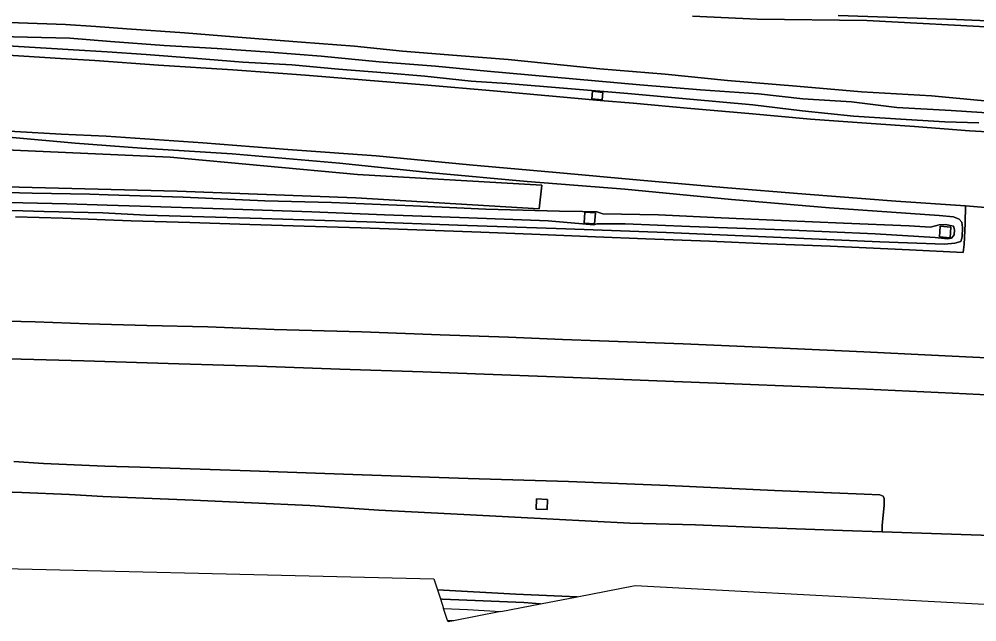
# Model space of a CAD drawing. Extents: x 160203 to 161530, y 379528 to 381797.
# Drawn here: x 160779.2 to 160921.4, y 379572.4 to 379661.9 of the extents above; entities that cross this region are included whole.
import ezdxf

# ---------------------------------------------------------------- set-up
doc = ezdxf.new("R2010")
doc.units = 0
for name, color, linetype in [('IMGEO_Berm_groen', 7, 'Continuous'), ('IMGEO_Grasland_overig', 7, 'Continuous'), ('IMGEO_Groenvoorziening', 7, 'Continuous'), ('IMGEO_Muur', 7, 'Continuous'), ('IMGEO_Rijbaan_autosnelweg', 7, 'Continuous'), ('IMGEO_Rijbaan_autoweg', 7, 'Continuous'), ('IMGEO_Terreindeel_gesloten', 7, 'Continuous')]:
    doc.layers.add(name, color=color, linetype=linetype)

msp = doc.modelspace()

# ---------------------------------------------------------------- linework, layer by layer
at = {"layer": 'IMGEO_Berm_groen'}
for points in [[(160921.75, 379646.53), (160916.7, 379646.71), (160910.97, 379647.03), (160903.13, 379647.54), (160895.49, 379648.35), (160888.16, 379649.2), (160878.85, 379650.04), (160869.63, 379650.89), (160851.68, 379652.38), (160846.37, 379652.73), (160839.48, 379653.48), (160833.57, 379653.95), (160826.65, 379654.53), (160819.72, 379655.14), (160812.43, 379655.56), (160805.13, 379656.17), (160798.09, 379656.7), (160792.3, 379657.08), (160787.28, 379657.38), (160768.5, 379658.54)], [(160767.43, 379657.24), (160785.35, 379656.11), (160790.45, 379655.78), (160799.92, 379655.12), (160810.94, 379654.43), (160821.76, 379653.61), (160830.78, 379652.86), (160839.31, 379652.19), (160849.69, 379651.28), (160865.51, 379649.87), (160870.39, 379649.45), (160878.95, 379648.68), (160887.61, 379647.93), (160896.73, 379647.1), (160905.06, 379646.51), (160912.21, 379646), (160920.37, 379645.35), (160927.53, 379644.94)], [(160778.7, 379632.58), (160785.72, 379632.36), (160792.02, 379632.14), (160795.85, 379632), (160804.6, 379631.75), (160813.5, 379631.46), (160821.58, 379631.21), (160829.97, 379630.92), (160838.27, 379630.66), (160847.81, 379630.3), (160856.61, 379629.97), (160864.84, 379629.59), (160872.3, 379629.32), (160881.76, 379628.94), (160890.41, 379628.56), (160899.66, 379628.21), (160911.45, 379627.68), (160919.41, 379627.27), (160919.54, 379628.44), (160919.69, 379631.58), (160919.77, 379634.19), (160909.42, 379634.91), (160896.06, 379635.95), (160883.82, 379636.91), (160871.46, 379638.04), (160859, 379639.18), (160846.13, 379640.3), (160832.27, 379641.62), (160819.14, 379642.57), (160806.52, 379643.58), (160792.18, 379644.58), (160785.47, 379644.87), (160771.65, 379645.66)], [(160769.43, 379645.16), (160787.56, 379643.51), (160797.38, 379642.8), (160810.88, 379641.93), (160826.8, 379640.56), (160840.54, 379639.1), (160854.65, 379637.85), (160869.19, 379636.71), (160885, 379635.17), (160899.59, 379633.91), (160915.87, 379632.79), (160917.98, 379632.56), (160918.81, 379632.23), (160919.2, 379631.79), (160919.32, 379630.99), (160919.29, 379629.62), (160919.09, 379628.91), (160918.2, 379628.64), (160916.63, 379628.52), (160907.05, 379628.87), (160892.37, 379629.5), (160875.32, 379630.24), (160860.4, 379630.78), (160844.39, 379631.32), (160830.87, 379631.83), (160815.27, 379632.34), (160798.04, 379632.84), (160791.68, 379633.15), (160782.94, 379633.39), (160773.35, 379633.68)], [(160773.35, 379633.68), (160782.94, 379633.39), (160791.68, 379633.15), (160798.04, 379632.84), (160815.27, 379632.34), (160830.87, 379631.83), (160844.39, 379631.32), (160860.4, 379630.78), (160875.32, 379630.24), (160892.37, 379629.5), (160907.05, 379628.87), (160916.63, 379628.52), (160918.2, 379628.64), (160919.09, 379628.91), (160919.29, 379629.62), (160919.32, 379630.99), (160919.2, 379631.79), (160918.81, 379632.23), (160917.98, 379632.56), (160915.87, 379632.79), (160899.59, 379633.91), (160885, 379635.17), (160869.19, 379636.71), (160854.65, 379637.85), (160840.54, 379639.1), (160826.8, 379640.56), (160810.88, 379641.93), (160797.38, 379642.8), (160787.56, 379643.51), (160769.43, 379645.16)], [(160770.51, 379642.83), (160801.67, 379641.43), (160829.48, 379638.89), (160856.83, 379637.29), (160856.46, 379633.75), (160829.24, 379635.4), (160802.71, 379636.4), (160769.39, 379637.25)], [(160774.49, 379634.79), (160779.77, 379634.65), (160786.29, 379634.49), (160792.28, 379634.32), (160797.21, 379634.15), (160809.55, 379633.74), (160822.72, 379633.32), (160833.48, 379632.85), (160846, 379632.45), (160857.8, 379631.99), (160862.87, 379631.56), (160864.59, 379631.39), (160865.04, 379631.54), (160869.24, 379631.53), (160878.85, 379631.14), (160892.79, 379630.66), (160906.37, 379630.06), (160915.24, 379629.52), (160917.11, 379629.32), (160917.67, 379629.41), (160918.08, 379629.89), (160918.11, 379630.66), (160917.96, 379631.19), (160916.77, 379631.43), (160915.86, 379631.39), (160914.55, 379631.06), (160911.38, 379631.23), (160901.65, 379631.64), (160892.46, 379632.05), (160883.47, 379632.41), (160874.19, 379632.85), (160865.92, 379633), (160865.03, 379633.32), (160862.89, 379633.37), (160859.48, 379633.42), (160848.54, 379633.73), (160837.72, 379634.2), (160825.62, 379634.69), (160815.71, 379634.95), (160803.58, 379635.5), (160792.43, 379635.85), (160789.73, 379635.94), (160781.18, 379636.09), (160769.88, 379636.41)], [(160769.88, 379636.41), (160781.18, 379636.09), (160789.73, 379635.94), (160792.43, 379635.85), (160803.58, 379635.5), (160815.71, 379634.95), (160825.62, 379634.69), (160837.72, 379634.2), (160848.54, 379633.73), (160859.48, 379633.42), (160862.89, 379633.37), (160865.03, 379633.32), (160865.92, 379633), (160874.19, 379632.85), (160883.47, 379632.41), (160892.46, 379632.05), (160901.65, 379631.64), (160911.38, 379631.23), (160914.55, 379631.06), (160915.86, 379631.39), (160916.77, 379631.43), (160917.96, 379631.19), (160918.11, 379630.66), (160918.08, 379629.89), (160917.67, 379629.41), (160917.11, 379629.32), (160915.24, 379629.52), (160906.37, 379630.06), (160892.79, 379630.66), (160878.85, 379631.14), (160869.24, 379631.53), (160865.04, 379631.54), (160864.59, 379631.39), (160862.87, 379631.56), (160857.8, 379631.99), (160846, 379632.45), (160833.48, 379632.85), (160822.72, 379633.32), (160809.55, 379633.74), (160797.21, 379634.15), (160792.28, 379634.32), (160786.29, 379634.49), (160779.77, 379634.65), (160774.49, 379634.79)], [(160930.12, 379611.26), (160916.76, 379611.92), (160904.68, 379612.54), (160892.64, 379613.08), (160877.82, 379613.71), (160865.43, 379614.14), (160859.9, 379614.33), (160851.9, 379614.68), (160841.73, 379615.06), (160830.12, 379615.47), (160817.11, 379615.85), (160807.26, 379616.22), (160798.17, 379616.41), (160789.47, 379616.7), (160781.6, 379616.98), (160773.27, 379617.19)], [(160770.09, 379611.71), (160779.53, 379611.44), (160788.83, 379611.18), (160802.94, 379610.74), (160814.7, 379610.37), (160826.87, 379609.94), (160839.16, 379609.55), (160850.92, 379609.12), (160861.49, 379608.71), (160873.95, 379608.19), (160885.36, 379607.76), (160905.04, 379606.95), (160917.82, 379606.36), (160930.03, 379605.8)], [(160772.41, 379591.88), (160779.62, 379591.63), (160786.73, 379591.31), (160791.66, 379591), (160805.05, 379590.49), (160822.4, 379589.67), (160832.63, 379589), (160845.26, 379588.35), (160858.55, 379587.64), (160869.9, 379587.07), (160879.68, 379586.79), (160890.53, 379586.37), (160901.49, 379585.98), (160907.39, 379585.75), (160907.4, 379586.73), (160907.69, 379589.72), (160907.68, 379590.72), (160907.53, 379591.09), (160907.04, 379591.25), (160904.71, 379591.36), (160891.41, 379591.93), (160875.61, 379592.66), (160860.83, 379593.23), (160845.91, 379593.69), (160830.15, 379594.24), (160813.53, 379594.83), (160797.2, 379595.4), (160791.97, 379595.54), (160782.84, 379595.94), (160778.46, 379596.2)]]:
    msp.add_lwpolyline(points, dxfattribs=at)
for points in [[(160864.39, 379651.23), (160865.92, 379651.06), (160865.8, 379649.96), (160864.26, 379650.13)], [(160863.13, 379631.63), (160863.23, 379633.27), (160864.82, 379633.15), (160864.69, 379631.52)], [(160915.89, 379629.58), (160916, 379631.17), (160917.6, 379631.05), (160917.49, 379629.46)], [(160856.07, 379590.67), (160857.7, 379590.6), (160857.63, 379589.08), (160856.01, 379589.15)], [(160862.08, 379576.11), (160852.98, 379576.53), (160841.37, 379577.13), (160841.81, 379575.8), (160842.09, 379575.79), (160854.16, 379575.28), (160856.65, 379575.06)], [(160841.81, 379575.8), (160842.27, 379574.4), (160845.83, 379574.21), (160850.78, 379573.92), (160856.65, 379575.06), (160854.16, 379575.28), (160842.09, 379575.79)], [(160843.74, 379572.55), (160842.86, 379572.6), (160842.27, 379574.4), (160845.83, 379574.21), (160850.78, 379573.92)]]:
    msp.add_lwpolyline(points, close=True, dxfattribs=at)
at = {"layer": 'IMGEO_Grasland_overig'}
for points in [[(160900.83, 379662.49), (160918.44, 379661.9), (160937.96, 379661.05), (160955.51, 379660.4), (160964.23, 379660.55), (160964.64, 379660.55), (160966.87, 379660.09), (160968.86, 379659.21), (160970.43, 379657.97), (160971.5, 379656.22), (160968, 379673.87)], [(160925.57, 379660.67), (160905.1, 379661.73), (160888.82, 379661.93), (160879.21, 379662.41)], [(160928.35, 379649.29), (160914.72, 379650.53), (160904.3, 379651.17), (160894.68, 379652), (160884.41, 379652.81), (160875.14, 379653.78), (160865.45, 379654.58), (160851.86, 379655.97), (160844.25, 379656.56), (160836.17, 379657.2), (160829.01, 379657.92), (160821.18, 379658.51), (160812.96, 379659.15), (160803.81, 379659.9), (160795.2, 379660.49), (160790.61, 379660.86), (160786.14, 379661.14), (160773.5, 379661.58)], [(160773.5, 379661.58), (160786.14, 379661.14), (160790.61, 379660.86), (160795.2, 379660.49), (160803.81, 379659.9), (160812.96, 379659.15), (160821.18, 379658.51), (160829.01, 379657.92), (160836.17, 379657.2), (160844.25, 379656.56), (160851.86, 379655.97), (160865.45, 379654.58), (160875.14, 379653.78), (160884.41, 379652.81), (160894.68, 379652), (160904.3, 379651.17), (160914.72, 379650.53), (160928.35, 379649.29)], [(160768.5, 379658.54), (160787.28, 379657.38), (160792.3, 379657.08), (160798.09, 379656.7), (160805.13, 379656.17), (160812.43, 379655.56), (160819.72, 379655.14), (160826.65, 379654.53), (160833.57, 379653.95), (160839.48, 379653.48), (160846.37, 379652.73), (160851.68, 379652.38), (160869.63, 379650.89), (160878.85, 379650.04), (160888.16, 379649.2), (160895.49, 379648.35), (160903.13, 379647.54), (160910.97, 379647.03), (160916.7, 379646.71), (160921.75, 379646.53)], [(160774.13, 379659.43), (160786.76, 379659.14), (160792.78, 379658.64), (160800.75, 379658.05), (160808.62, 379657.59), (160816.45, 379657.04), (160824.06, 379656.46), (160832.7, 379655.6), (160841.05, 379654.94), (160848.71, 379654.23), (160871.4, 379652.21), (160880.4, 379651.45), (160889.03, 379650.84), (160895.61, 379650.13), (160902.83, 379649.66), (160909.57, 379648.83), (160917.62, 379648.37), (160926, 379647.85)], [(160926, 379647.85), (160917.62, 379648.37), (160909.57, 379648.83), (160902.83, 379649.66), (160895.61, 379650.13), (160889.03, 379650.84), (160880.4, 379651.45), (160871.4, 379652.21), (160848.71, 379654.23), (160841.05, 379654.94), (160832.7, 379655.6), (160824.06, 379656.46), (160816.45, 379657.04), (160808.62, 379657.59), (160800.75, 379658.05), (160792.78, 379658.64), (160786.76, 379659.14), (160774.13, 379659.43)]]:
    msp.add_lwpolyline(points, dxfattribs=at)
at = {"layer": 'IMGEO_Groenvoorziening'}
msp.add_lwpolyline([(160879.21, 379662.41), (160888.82, 379661.93), (160905.1, 379661.73), (160925.57, 379660.67), (160941.37, 379660.02), (160953.41, 379659.26), (160959.85, 379658.69), (160962.96, 379657.72), (160964.92, 379656.84), (160965.09, 379656.72), (160964.23, 379660.55), (160955.51, 379660.4), (160937.96, 379661.05), (160918.44, 379661.9), (160900.83, 379662.49)], dxfattribs=at)
msp.add_lwpolyline([(160721.59, 379644.45), (160721.62, 379638.4), (160740.98, 379638.05), (160769.39, 379637.25), (160802.71, 379636.4), (160829.24, 379635.4), (160856.46, 379633.75), (160856.83, 379637.29), (160829.48, 379638.89), (160801.67, 379641.43), (160770.51, 379642.83), (160742.04, 379644.94)], close=True, dxfattribs=at)
at = {"layer": 'IMGEO_Muur'}
msp.add_lwpolyline([(160843.74, 379572.55), (160842.93, 379572.4), (160842.86, 379572.6)], close=True, dxfattribs=at)
at = {"layer": 'IMGEO_Rijbaan_autosnelweg'}
for points in [[(160963.19, 379630.58), (160919.77, 379634.19), (160919.69, 379631.58), (160919.54, 379628.44), (160919.41, 379627.27), (160911.45, 379627.68), (160899.66, 379628.21), (160890.41, 379628.56), (160881.76, 379628.94), (160872.3, 379629.32), (160864.84, 379629.59), (160856.61, 379629.97), (160847.81, 379630.3), (160838.27, 379630.66), (160829.97, 379630.92), (160821.58, 379631.21), (160813.5, 379631.46), (160804.6, 379631.75), (160795.85, 379632), (160792.02, 379632.14), (160785.72, 379632.36), (160778.7, 379632.58)], [(160773.27, 379617.19), (160781.6, 379616.98), (160789.47, 379616.7), (160798.17, 379616.41), (160807.26, 379616.22), (160817.11, 379615.85), (160830.12, 379615.47), (160841.73, 379615.06), (160851.9, 379614.68), (160859.9, 379614.33), (160865.43, 379614.14), (160877.82, 379613.71), (160892.64, 379613.08), (160904.68, 379612.54), (160916.76, 379611.92), (160930.12, 379611.26)], [(160930.03, 379605.8), (160917.82, 379606.36), (160905.04, 379606.95), (160885.36, 379607.76), (160873.95, 379608.19), (160861.49, 379608.71), (160850.92, 379609.12), (160839.16, 379609.55), (160826.87, 379609.94), (160814.7, 379610.37), (160802.94, 379610.74), (160788.83, 379611.18), (160779.53, 379611.44), (160770.09, 379611.71)], [(160778.46, 379596.2), (160782.84, 379595.94), (160791.97, 379595.54), (160797.2, 379595.4), (160813.53, 379594.83), (160830.15, 379594.24), (160845.91, 379593.69), (160860.83, 379593.23), (160875.61, 379592.66), (160891.41, 379591.93), (160904.71, 379591.36), (160907.04, 379591.25), (160907.53, 379591.09), (160907.68, 379590.72), (160907.69, 379589.72), (160907.4, 379586.73), (160907.39, 379585.75), (160951.45, 379584.28)]]:
    msp.add_lwpolyline(points, dxfattribs=at)
at = {"layer": 'IMGEO_Rijbaan_autoweg'}
for points in [[(160927.53, 379644.94), (160920.37, 379645.35), (160912.21, 379646), (160905.06, 379646.51), (160896.73, 379647.1), (160887.61, 379647.93), (160878.95, 379648.68), (160870.39, 379649.45), (160865.51, 379649.87), (160849.69, 379651.28), (160839.31, 379652.19), (160830.78, 379652.86), (160821.76, 379653.61), (160810.94, 379654.43), (160799.92, 379655.12), (160790.45, 379655.78), (160785.35, 379656.11), (160767.43, 379657.24)], [(160771.65, 379645.66), (160785.47, 379644.87), (160792.18, 379644.58), (160806.52, 379643.58), (160819.14, 379642.57), (160832.27, 379641.62), (160846.13, 379640.3), (160859, 379639.18), (160871.46, 379638.04), (160883.82, 379636.91), (160896.06, 379635.95), (160909.42, 379634.91), (160919.77, 379634.19), (160963.19, 379630.58)], [(160951.45, 379584.28), (160907.39, 379585.75), (160901.49, 379585.98), (160890.53, 379586.37), (160879.68, 379586.79), (160869.9, 379587.07), (160858.55, 379587.64), (160845.26, 379588.35), (160832.63, 379589), (160822.4, 379589.67), (160805.05, 379590.49), (160791.66, 379591), (160786.73, 379591.31), (160779.62, 379591.63), (160772.41, 379591.88)], [(160762.6, 379580.68), (160840.82, 379578.81), (160841.37, 379577.13), (160852.98, 379576.53), (160862.08, 379576.11), (160870.69, 379577.78), (160952.19, 379573.46)]]:
    msp.add_lwpolyline(points, dxfattribs=at)
at = {"layer": 'IMGEO_Terreindeel_gesloten'}
for points in [[(160864.39, 379651.23), (160864.26, 379650.13), (160865.8, 379649.96), (160865.92, 379651.06)], [(160863.13, 379631.63), (160864.69, 379631.52), (160864.82, 379633.15), (160863.23, 379633.27)], [(160915.89, 379629.58), (160917.49, 379629.46), (160917.6, 379631.05), (160916, 379631.17)], [(160856.07, 379590.67), (160856.01, 379589.15), (160857.63, 379589.08), (160857.7, 379590.6)]]:
    msp.add_lwpolyline(points, close=True, dxfattribs=at)

doc.saveas('drawing.dxf')
